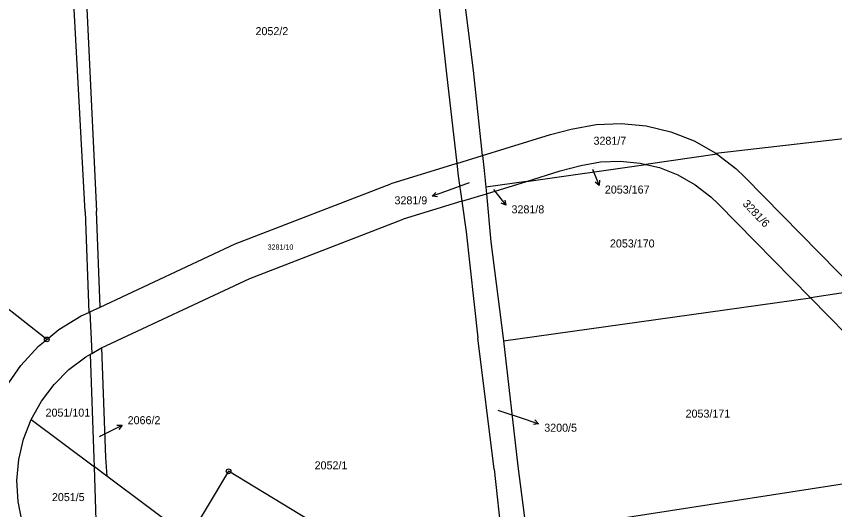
# Model space of a CAD drawing. Extents: x -736345 to -729997, y -1130177 to -1122501.
# Drawn here: x -732764.1 to -732590.4, y -1128067.1 to -1127962.5 of the extents above; entities that cross this region are included whole.
import ezdxf

# ---------------------------------------------------------------- set-up
doc = ezdxf.new("R2010")
doc.units = 0
for name, color, linetype in [('Vrstva 1', 7, 'Continuous'), ('Vrstva 16', 7, 'Continuous'), ('Vrstva 18', 7, 'Continuous'), ('Vrstva 25', 7, 'Continuous')]:
    doc.layers.add(name, color=color, linetype=linetype)

msp = doc.modelspace()

# ---------------------------------------------------------------- linework, layer by layer
at = {"layer": 'Vrstva 1'}
for points in [[(-732667.1, -1127973.93), (-732675.95, -1127903.76)], [(-732680.51, -1127905.16), (-732672.79, -1127974.63)], [(-732750.67, -1127929.64), (-732747.16, -1128003.79)], [(-732749.56, -1128003.9), (-732753.51, -1127930.87)], [(-732672.79, -1127974.63), (-732670.63, -1127993.64)], [(-732665.17, -1127991.95), (-732667.1, -1127973.93)], [(-732646.33, -1127986.36), (-732641.04, -1127985.39)], [(-732641.04, -1127985.39), (-732635.71, -1127985.16)], [(-732635.71, -1127985.16), (-732630.4, -1127985.67)], [(-732630.4, -1127985.67), (-732625.21, -1127986.92)], [(-732615.6, -1127991.5), (-732552.71, -1127984.24)], [(-732665.17, -1127991.95), (-732650.73, -1127987.53)], [(-732650.73, -1127987.53), (-732646.33, -1127986.36)], [(-732625.21, -1127986.92), (-732620.25, -1127988.87)], [(-732620.25, -1127988.87), (-732615.6, -1127991.5)], [(-732670.63, -1127993.64), (-732665.17, -1127991.95)], [(-732665.17, -1127991.95), (-732664.83, -1127995.12)], [(-732615.34, -1127991.7), (-732630.51, -1127993.85)], [(-732615.6, -1127991.5), (-732615.34, -1127991.7)], [(-732615.34, -1127991.7), (-732611.37, -1127994.75)], [(-732670.63, -1127993.64), (-732684.62, -1127997.94)], [(-732670.63, -1127993.64), (-732670.33, -1127996.29)], [(-732655.81, -1127997.45), (-732630.51, -1127993.85)], [(-732648.65, -1127995.25), (-732644.32, -1127994.11)], [(-732644.32, -1127994.11), (-732640.14, -1127993.34)], [(-732640.14, -1127993.34), (-732635.92, -1127993.15)], [(-732635.92, -1127993.15), (-732631.72, -1127993.56)], [(-732631.72, -1127993.56), (-732630.51, -1127993.85)], [(-732630.51, -1127993.85), (-732627.62, -1127994.54)], [(-732664.83, -1127995.12), (-732664.48, -1127998.68)], [(-732655.81, -1127997.45), (-732648.65, -1127995.25)], [(-732627.62, -1127994.54), (-732623.69, -1127996.09)], [(-732623.69, -1127996.09), (-732620.02, -1127998.17)], [(-732611.37, -1127994.75), (-732609.44, -1127996.59)], [(-732717.7, -1128010.68), (-732684.62, -1127997.94)], [(-732670.33, -1127996.29), (-732669.57, -1128001.67)], [(-732655.81, -1127997.45), (-732664.48, -1127998.68)], [(-732664.34, -1128000.07), (-732655.81, -1127997.45)], [(-732609.44, -1127996.59), (-732585.76, -1128020.69)], [(-732664.48, -1127998.68), (-732664.34, -1128000.07)], [(-732620.02, -1127998.17), (-732616.67, -1128000.74)], [(-732669.57, -1128001.67), (-732664.34, -1128000.07)], [(-732664.34, -1128000.07), (-732663.39, -1128010.28)], [(-732616.67, -1128000.74), (-732615.14, -1128002.19)], [(-732669.57, -1128001.67), (-732682.01, -1128005.5)], [(-732669.57, -1128001.67), (-732668.65, -1128008.14)], [(-732615.14, -1128002.19), (-732595.52, -1128022.16)], [(-732749.56, -1128003.9), (-732748.77, -1128025.27)], [(-732746.39, -1128024.13), (-732747.16, -1128003.79)], [(-732714.57, -1128018.04), (-732682.01, -1128005.5)], [(-732757.69, -1128030.98), (-732787.92, -1128007.22)], [(-732668.65, -1128008.14), (-732666.16, -1128030.67)], [(-732746.39, -1128024.13), (-732717.7, -1128010.68)], [(-732663.39, -1128010.28), (-732660.75, -1128030.71)], [(-732746.05, -1128032.77), (-732714.57, -1128018.04)], [(-732660.68, -1128031.3), (-732595.52, -1128022.16)], [(-732585.76, -1128020.69), (-732595.52, -1128022.16)], [(-732595.52, -1128022.16), (-732560.92, -1128057.37)], [(-732750.36, -1128025.99), (-732748.77, -1128025.27)], [(-732748.77, -1128025.27), (-732748.52, -1128025.14)], [(-732748.52, -1128025.14), (-732746.39, -1128024.13)], [(-732748.52, -1128025.14), (-732748.12, -1128033.93)], [(-732755.12, -1128028.88), (-732750.36, -1128025.99)], [(-732757.69, -1128030.98), (-732755.12, -1128028.88)], [(-732759.44, -1128032.41), (-732757.69, -1128030.98)], [(-732662.66, -1128058.51), (-732666.16, -1128030.67)], [(-732660.75, -1128030.71), (-732660.68, -1128031.3)], [(-732763.22, -1128036.5), (-732759.44, -1128032.41)], [(-732660.68, -1128031.3), (-732657.7, -1128057.84)], [(-732749.42, -1128034.68), (-732748.44, -1128034.13)], [(-732748.44, -1128034.13), (-732748.12, -1128033.93)], [(-732747.63, -1128056.19), (-732748.44, -1128034.13)], [(-732748.12, -1128033.93), (-732746.18, -1128032.83)], [(-732746.18, -1128032.83), (-732746.05, -1128032.77)], [(-732746.05, -1128032.77), (-732745.19, -1128056)], [(-732752.98, -1128037.35), (-732749.42, -1128034.68)], [(-732766.4, -1128041.08), (-732763.22, -1128036.5)], [(-732756.14, -1128040.5), (-732752.98, -1128037.35)], [(-732758.83, -1128044.05), (-732756.14, -1128040.5)], [(-732761, -1128047.95), (-732758.83, -1128044.05)], [(-732762.61, -1128052.1), (-732761, -1128047.95)], [(-732761, -1128047.95), (-732747.57, -1128057.99)], [(-732763.62, -1128056.45), (-732762.61, -1128052.1)], [(-732764.02, -1128060.89), (-732763.62, -1128056.45)], [(-732747.57, -1128057.99), (-732747.63, -1128056.19)], [(-732745.19, -1128056), (-732744.96, -1128059.95)], [(-732744.96, -1128059.95), (-732747.57, -1128057.99)], [(-732746.91, -1128078.48), (-732747.57, -1128057.99)], [(-732662.66, -1128058.51), (-732659.42, -1128088.46)], [(-732657.7, -1128057.84), (-732655.86, -1128072.06)], [(-732560.92, -1128057.37), (-732655.86, -1128072.06)], [(-732727.53, -1128072.98), (-732744.96, -1128059.95)], [(-732701.96, -1128069.3), (-732719.08, -1128058.95), (-732727.53, -1128072.98)], [(-732763.79, -1128065.34), (-732764.02, -1128060.89)], [(-732762.95, -1128069.72), (-732763.79, -1128065.34)]]:
    msp.add_lwpolyline(points, dxfattribs=at)
at = {"layer": 'Vrstva 16'}
for points in [[(-732641.79, -1127994.84), (-732641.5, -1127995.55)], [(-732668.01, -1127997.73), (-732673.04, -1127999.59)], [(-732662.85, -1127999.16), (-732662.06, -1128000.17)], [(-732661.9, -1128045.96), (-732656.11, -1128047.9)], [(-732746.5, -1128051.55), (-732744.4, -1128050.5)]]:
    msp.add_lwpolyline(points, dxfattribs=at)
at = {"layer": 'Vrstva 25'}
for points in [[(-732641.5, -1127995.55), (-732640.386, -1127998.335)], [(-732640.294, -1127997.221), (-732640.386, -1127998.335), (-732641.222, -1127997.592)], [(-732673.04, -1127999.59), (-732675.855, -1128000.625)], [(-732674.744, -1128000.749), (-732675.855, -1128000.625), (-732675.089, -1127999.811)], [(-732662.06, -1128000.17), (-732660.214, -1128002.534)], [(-732660.435, -1128001.438), (-732660.214, -1128002.534), (-732661.223, -1128002.053)], [(-732656.11, -1128047.9), (-732653.266, -1128048.851)], [(-732654.055, -1128048.06), (-732653.266, -1128048.851), (-732654.373, -1128049.008)], [(-732744.4, -1128050.5), (-732741.716, -1128049.162)], [(-732742.834, -1128049.161), (-732741.716, -1128049.162), (-732742.388, -1128050.056)]]:
    msp.add_lwpolyline(points, dxfattribs=at)
for centre, radius in [((-732757.69, -1128030.98), 0.5), ((-732757.69, -1128030.98), 0.032), ((-732719.08, -1128058.95), 0.5), ((-732719.08, -1128058.95), 0.032)]:
    msp.add_circle(centre, radius, dxfattribs=at)

# ---------------------------------------------------------------- texts
at = {"layer": 'Vrstva 16'}
for s, p in [('2053/167', (-732639.19, -1128000.04)), ('3281/9', (-732683.857, -1128002.32)), ('3281/8', (-732659.01, -1128004.23)), ('2066/2', (-732740.52, -1128048.96)), ('3200/5', (-732652.06, -1128050.55))]:
    msp.add_text(s, height=1.7, dxfattribs=at).set_placement(p)
at = {"layer": 'Vrstva 18'}
for s, height, p in [('2052/2', 1.7, (-732713.37, -1127966.44)), ('3281/7', 1.7, (-732641.6, -1127989.68)), ('2053/167', 0.1, (-732641.59, -1127994.64)), ('3281/9', 0.1, (-732667.81, -1127997.53)), ('3281/8', 0.1, (-732662.65, -1127998.96)), ('2053/170', 1.7, (-732638.11, -1128011.47)), ('3281/10', 1.1, (-732710.81, -1128011.93)), ('2051/101', 1.7, (-732757.949, -1128047.35)), ('3200/5', 0.1, (-732661.7, -1128045.76)), ('2053/171', 1.7, (-732622.05, -1128047.56)), ('2066/2', 0.1, (-732746.3, -1128051.35)), ('2052/1', 1.7, (-732700.82, -1128058.53)), ('2051/5', 1.7, (-732756.6, -1128065.26))]:
    msp.add_text(s, height=height, dxfattribs=at).set_placement(p)
msp.add_text('3281/6', height=1.7, rotation=313.60249, dxfattribs=at).set_placement((-732610.058, -1128002.326))

doc.saveas('drawing.dxf')
